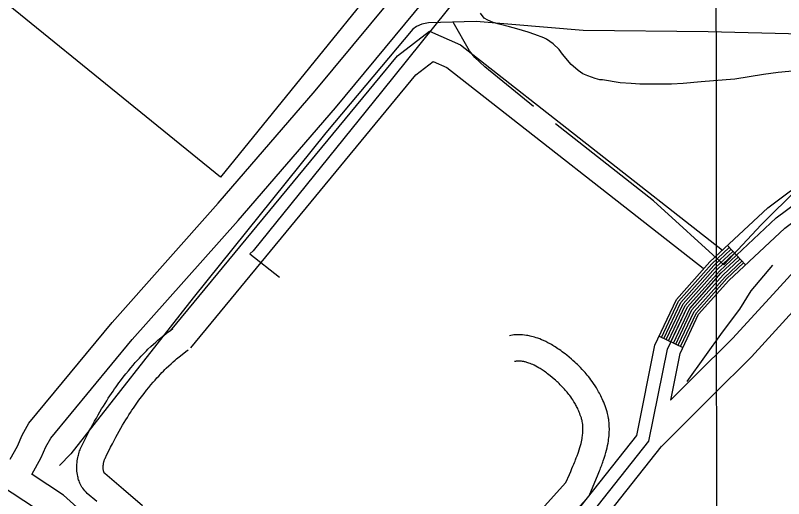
# Model space of a CAD drawing. Extents: x 3297753 to 3335611, y 652252 to 677623.
# Drawn here: x 3311584 to 3312458, y 665417 to 665967 of the extents above; entities that cross this region are included whole.
import ezdxf

# ---------------------------------------------------------------- set-up
doc = ezdxf.new("R2010")
doc.units = 0
for name, color, linetype in [('V-GRID-MAJR', 7, 'Continuous'), ('V-ROAD-CNTR', 7, 'Continuous'), ('V-SITE-VEGE', 7, 'Continuous'), ('V-TOPO-SHOR', 7, 'Continuous'), ('V-UTIL-LINE', 7, 'Continuous')]:
    doc.layers.add(name, color=color, linetype=linetype)

msp = doc.modelspace()

# ---------------------------------------------------------------- linework, layer by layer
at = {"layer": 'V-GRID-MAJR'}
msp.add_spline([(3312388.66, 657641.31), (3312386.02, 660668.95), (3312380.73, 666730.37), (3312375.44, 672791.81), (3312372.79, 675825.6)], degree=3, dxfattribs=at)
at = {"layer": 'V-ROAD-CNTR'}
for p, q in [((3312393.97, 665705.08), (3312414.46, 665683.17)), ((3312316.23, 665601.97), (3312343.35, 665589.15))]:
    msp.add_line(p, q, dxfattribs=at)
for points in [[(3311578.05, 665462.11), (3311586.29, 665477.06), (3311591.63, 665489.58), (3311599.37, 665503.23), (3311694.01, 665617.73), (3311814.85, 665753.5), (3311925.23, 665881.25), (3312072.09, 666058.49), (3312124.01, 666118.22), (3312127.83, 666124.38), (3312128.56, 666128.78), (3312130.09, 666140.12), (3312127.77, 666154.71), (3312126.66, 666156.86), (3312070.61, 666206.02), (3311901.81, 666341.33), (3311824.08, 666409.22), (3311811.61, 666421.3), (3311800.76, 666433.16), (3311776.76, 666461.02)], [(3311602.73, 665444.73), (3311613.3, 665463.9), (3311618.56, 665476.25), (3311624.17, 665486.14), (3311716.79, 665598.19), (3311837.41, 665733.72), (3311948.13, 665861.87), (3312094.97, 666039.08), (3312148.22, 666100.35), (3312156.46, 666113.59), (3312158.24, 666124.33), (3312160.4, 666140.48), (3312156.64, 666164.22), (3312150.68, 666175.69), (3312089.89, 666229.02), (3311921.06, 666364.34), (3311844.4, 666431.3), (3311837.41, 666438.07)], [(3311760.33, 665608.06), (3312018.53, 665921.01), (3312055.05, 665949.1), (3312090.46, 665933.48), (3312388.59, 665700.05)], [(3311783.47, 665588.97), (3312039.51, 665899.3), (3312059.23, 665914.47), (3312074.92, 665907.55), (3312366.41, 665679.31)], [(3311955.46, 665065.28), (3312290.78, 665489.11), (3312311.51, 665592), (3312335.94, 665643.68), (3312374.1, 665686.5), (3312439.96, 665748.07), (3312491, 665786.33), (3312515.38, 665800.68), (3312538.92, 665811.47), (3312564.99, 665815.11), (3312870.77, 665811.21), (3312902.22, 665785.04), (3312919.86, 665754.55), (3312934.55, 665717.62), (3312945.06, 665681.7), (3312949.25, 665644.01), (3312945.46, 665601.08), (3312940.6, 665563.59), (3312927.81, 665534.09)], [(3312329.5, 665529.4), (3312340.2, 665582.49), (3312361.22, 665626.95), (3312395.59, 665665.52), (3312459.25, 665725.04), (3312507.66, 665761.32), (3312529.28, 665774.05), (3312547.42, 665782.36), (3312566.88, 665785.08), (3312859.76, 665781.35), (3312878.93, 665765.39), (3312892.8, 665741.42), (3312906.15, 665707.84), (3312915.53, 665675.79), (3312919.11, 665643.67), (3312915.63, 665604.32), (3312911.4, 665571.64), (3312902.73, 665551.67)], [(3311957.89, 665044.18), (3312304.77, 665482.63), (3312325.86, 665587.25), (3312348.58, 665635.31), (3312384.85, 665676.01), (3312449.61, 665736.55), (3312499.33, 665773.83)], [(3312318.94, 665600.69), (3312338.47, 665642), (3312376.25, 665684.41), (3312396.02, 665702.89)], [(3312321.65, 665599.41), (3312341, 665640.33), (3312378.4, 665682.31), (3312398.07, 665700.7)], [(3312324.36, 665598.13), (3312343.52, 665638.66), (3312380.55, 665680.21), (3312400.12, 665698.51)], [(3312327.08, 665596.84), (3312346.05, 665636.98), (3312382.7, 665678.11), (3312402.17, 665696.31)], [(3312329.34, 665529.34), (3312355.73, 665555.72), (3312399.92, 665599.52), (3312450.19, 665654.48), (3312493.02, 665701.28)], [(3312329.79, 665595.56), (3312348.58, 665635.31), (3312384.85, 665676.01), (3312404.22, 665694.12)], [(3312332.5, 665594.28), (3312351.11, 665633.64), (3312386.99, 665673.92), (3312406.27, 665691.93)], [(3312335.21, 665593), (3312353.63, 665631.97), (3312389.14, 665671.82), (3312408.31, 665689.74)], [(3312337.92, 665591.72), (3312356.16, 665630.29), (3312391.29, 665669.72), (3312410.36, 665687.55)], [(3312340.64, 665590.43), (3312358.69, 665628.62), (3312393.44, 665667.62), (3312412.41, 665685.36)], [(3312318.2, 665475.77), (3312376.89, 665534.46), (3312421.56, 665578.73), (3312472.33, 665634.23)], [(3311715.34, 665566.18), (3311717.91, 665569.19), (3311720.42, 665572.05), (3311722.81, 665574.71), (3311725.09, 665577.18), (3311727.25, 665579.47), (3311729.3, 665581.59), (3311731.24, 665583.57), (3311733.09, 665585.4), (3311734.86, 665587.13), (3311738.16, 665590.26), (3311741.12, 665592.99), (3311743.75, 665595.33), (3311746.08, 665597.36), (3311748.14, 665599.11), (3311750, 665600.64), (3311753.19, 665603.22), (3311755.66, 665605.15), (3311757.55, 665606.59), (3311760.36, 665608.69), (3311763.14, 665610.69)], [(3312259.5, 665490.59), (3312259.59, 665492.14), (3312259.66, 665493.75), (3312259.69, 665495.25), (3312259.7, 665496.73), (3312259.65, 665499.33), (3312259.52, 665501.68), (3312259.35, 665503.74), (3312259.16, 665505.54), (3312258.95, 665507.12), (3312258.73, 665508.57), (3312258.3, 665510.91), (3312257.91, 665512.73), (3312257.57, 665514.15), (3312257.03, 665516.15), (3312256.43, 665518.14), (3312255.65, 665520.48), (3312254.87, 665522.69), (3312254.07, 665524.8), (3312253.27, 665526.83), (3312252.45, 665528.78), (3312251.63, 665530.64), (3312250.8, 665532.43), (3312249.97, 665534.15), (3312249.14, 665535.8), (3312248.31, 665537.38), (3312247.49, 665538.91), (3312246.63, 665540.42), (3312245.01, 665543.16), (3312243.39, 665545.74), (3312241.81, 665548.12), (3312240.27, 665550.33), (3312238.78, 665552.37), (3312237.35, 665554.26), (3312235.96, 665556.01), (3312234.63, 665557.64), (3312233.36, 665559.15), (3312232.14, 665560.55), (3312230.95, 665561.89), (3312228.75, 665564.27), (3312226.73, 665566.36), (3312224.93, 665568.17), (3312223.31, 665569.75), (3312221.88, 665571.11), (3312220.57, 665572.32), (3312218.33, 665574.35), (3312216.55, 665575.9), (3312213.89, 665578.17), (3312211.15, 665580.43), (3312209.39, 665581.82), (3312207.68, 665583.15), (3312206, 665584.41), (3312204.36, 665585.6), (3312202.75, 665586.74), (3312201.17, 665587.81), (3312199.64, 665588.83), (3312198.14, 665589.8), (3312196.67, 665590.71), (3312195.24, 665591.58), (3312193.84, 665592.4), (3312192.44, 665593.19), (3312189.82, 665594.61), (3312187.29, 665595.88), (3312184.89, 665597.01), (3312182.61, 665598), (3312180.45, 665598.88), (3312178.41, 665599.64), (3312176.48, 665600.31), (3312174.66, 665600.89), (3312172.93, 665601.38), (3312171.31, 665601.81), (3312169.76, 665602.18), (3312168.31, 665602.49), (3312166.96, 665602.75), (3312165.59, 665602.99), (3312163.24, 665603.32), (3312161.09, 665603.53), (3312159.2, 665603.65), (3312157.53, 665603.71), (3312156.07, 665603.71), (3312154.7, 665603.68), (3312152.56, 665603.56), (3312150.86, 665603.4), (3312149.5, 665603.23), (3312147.65, 665602.93), (3312146.04, 665602.61)], [(3311738.15, 665546.7), (3311740.59, 665549.55), (3311742.85, 665552.12), (3311744.99, 665554.51), (3311747.02, 665556.71), (3311748.95, 665558.76), (3311750.78, 665560.65), (3311752.51, 665562.41), (3311754.15, 665564.03), (3311755.67, 665565.52), (3311758.64, 665568.35), (3311761.25, 665570.75), (3311763.57, 665572.81), (3311765.62, 665574.59), (3311767.42, 665576.12), (3311769, 665577.43), (3311771.86, 665579.74), (3311774, 665581.41), (3311775.6, 665582.64), (3311778.08, 665584.48), (3311780.66, 665586.34)], [(3312229.55, 665492.39), (3312229.63, 665493.66), (3312229.67, 665494.7), (3312229.69, 665495.67), (3312229.7, 665496.51), (3312229.66, 665498.24), (3312229.59, 665499.67), (3312229.49, 665500.9), (3312229.37, 665501.97), (3312229.25, 665502.88), (3312229.14, 665503.61), (3312228.87, 665505.07), (3312228.66, 665506.07), (3312228.49, 665506.76), (3312228.18, 665507.91), (3312227.84, 665509.05), (3312227.28, 665510.74), (3312226.69, 665512.39), (3312226.1, 665513.97), (3312225.5, 665515.48), (3312224.89, 665516.92), (3312224.28, 665518.3), (3312223.67, 665519.62), (3312223.06, 665520.88), (3312222.45, 665522.1), (3312221.84, 665523.27), (3312221.23, 665524.39), (3312220.65, 665525.42), (3312219.39, 665527.54), (3312218.19, 665529.46), (3312217.01, 665531.24), (3312215.85, 665532.89), (3312214.73, 665534.44), (3312213.63, 665535.88), (3312212.57, 665537.22), (3312211.55, 665538.47), (3312210.56, 665539.64), (3312209.61, 665540.74), (3312208.72, 665541.73), (3312206.92, 665543.69), (3312205.3, 665545.37), (3312203.84, 665546.83), (3312202.53, 665548.11), (3312201.35, 665549.23), (3312200.31, 665550.19), (3312198.38, 665551.94), (3312196.94, 665553.2), (3312194.64, 665555.16), (3312192.27, 665557.1), (3312190.87, 665558.22), (3312189.51, 665559.28), (3312188.17, 665560.27), (3312186.88, 665561.22), (3312185.62, 665562.1), (3312184.4, 665562.94), (3312183.22, 665563.72), (3312182.08, 665564.46), (3312180.97, 665565.15), (3312179.9, 665565.8), (3312178.87, 665566.4), (3312177.91, 665566.94), (3312175.94, 665568.01), (3312174.16, 665568.9), (3312172.5, 665569.68), (3312170.98, 665570.35), (3312169.57, 665570.92), (3312168.26, 665571.41), (3312167.06, 665571.82), (3312165.95, 665572.17), (3312164.93, 665572.47), (3312163.99, 665572.72), (3312163.13, 665572.92), (3312162.33, 665573.09), (3312161.59, 665573.24), (3312160.99, 665573.34), (3312159.68, 665573.52), (3312158.63, 665573.63), (3312157.75, 665573.68), (3312156.99, 665573.71), (3312156.35, 665573.71), (3312155.89, 665573.7), (3312154.83, 665573.64), (3312154.16, 665573.58), (3312153.74, 665573.52), (3312152.96, 665573.4), (3312151.95, 665573.2)], [(3311676.86, 665413.85), (3311665.85, 665423.26), (3311664.47, 665424.53), (3311663.06, 665426.01), (3311661.81, 665427.51), (3311660.71, 665429), (3311659.73, 665430.48), (3311658.88, 665431.94), (3311658.13, 665433.37), (3311657.48, 665434.76), (3311656.91, 665436.11), (3311656.42, 665437.43), (3311655.99, 665438.71), (3311655.61, 665439.95), (3311655.29, 665441.15), (3311655, 665442.4), (3311654.58, 665444.53), (3311654.27, 665446.64), (3311654.07, 665448.59), (3311653.96, 665450.41), (3311653.9, 665452.11), (3311653.9, 665453.69), (3311653.95, 665455.17), (3311654.02, 665456.54), (3311654.13, 665457.9), (3311654.39, 665460.18), (3311654.7, 665462.24), (3311655.03, 665464.03), (3311655.37, 665465.57), (3311655.7, 665466.89), (3311656.03, 665468.13), (3311656.62, 665470.04), (3311657.13, 665471.53), (3311657.56, 665472.7), (3311658.21, 665474.28), (3311658.9, 665475.78), (3311661.17, 665480.48), (3311663.38, 665484.95), (3311665.56, 665489.28), (3311667.73, 665493.47), (3311669.86, 665497.53), (3311671.98, 665501.47), (3311674.06, 665505.27), (3311676.13, 665508.96), (3311678.16, 665512.51), (3311680.16, 665515.95), (3311682.14, 665519.28), (3311684.09, 665522.49), (3311686.01, 665525.59), (3311687.89, 665528.58), (3311689.75, 665531.47), (3311691.57, 665534.25), (3311693.37, 665536.94), (3311695.13, 665539.54), (3311696.86, 665542.04), (3311698.55, 665544.45), (3311700.22, 665546.78), (3311701.85, 665549.02), (3311703.47, 665551.2), (3311706.6, 665555.34), (3311709.62, 665559.2), (3311712.51, 665562.78), (3311715.21, 665566.02)], [(3311728.73, 665409.18), (3311707.11, 665427.5), (3311696.33, 665436.68), (3311685.75, 665445.72), (3311685.52, 665445.93), (3311685.47, 665445.98), (3311685.4, 665446.06), (3311685.32, 665446.17), (3311685.23, 665446.31), (3311685.13, 665446.48), (3311685.02, 665446.69), (3311684.9, 665446.93), (3311684.79, 665447.2), (3311684.68, 665447.49), (3311684.58, 665447.8), (3311684.48, 665448.13), (3311684.39, 665448.47), (3311684.33, 665448.73), (3311684.16, 665449.58), (3311684.05, 665450.33), (3311683.97, 665451.09), (3311683.93, 665451.84), (3311683.9, 665452.55), (3311683.9, 665453.25), (3311683.92, 665453.91), (3311683.96, 665454.54), (3311684, 665455.05), (3311684.13, 665456.26), (3311684.28, 665457.23), (3311684.44, 665458.06), (3311684.59, 665458.77), (3311684.74, 665459.39), (3311684.86, 665459.82), (3311685.15, 665460.78), (3311685.36, 665461.38), (3311685.5, 665461.74), (3311685.76, 665462.38), (3311686.05, 665463.03), (3311688.12, 665467.3), (3311690.22, 665471.54), (3311692.29, 665475.65), (3311694.33, 665479.61), (3311696.35, 665483.45), (3311698.34, 665487.15), (3311700.31, 665490.73), (3311702.24, 665494.19), (3311704.14, 665497.52), (3311706.02, 665500.73), (3311707.86, 665503.83), (3311709.67, 665506.82), (3311711.45, 665509.69), (3311713.2, 665512.47), (3311714.92, 665515.14), (3311716.6, 665517.71), (3311718.26, 665520.19), (3311719.88, 665522.58), (3311721.46, 665524.88), (3311723.02, 665527.09), (3311724.55, 665529.22), (3311726.04, 665531.27), (3311727.48, 665533.22), (3311730.37, 665537.03), (3311733.11, 665540.53), (3311735.73, 665543.78), (3311738.29, 665546.86)], [(3312210.24, 665435.79), (3312214.21, 665444.67), (3312215.8, 665448.31), (3312217.14, 665451.44), (3312218.26, 665454.12), (3312219.21, 665456.41), (3312220, 665458.36), (3312220.67, 665460.03), (3312221.24, 665461.45), (3312221.71, 665462.67), (3312222.12, 665463.7), (3312222.45, 665464.58), (3312223.03, 665466.09), (3312223.43, 665467.17), (3312223.72, 665467.94), (3312224.13, 665469.08), (3312224.5, 665470.1), (3312225.43, 665472.82), (3312226.21, 665475.31), (3312226.88, 665477.64), (3312227.46, 665479.81), (3312227.94, 665481.84), (3312228.34, 665483.73), (3312228.67, 665485.48), (3312228.94, 665487.1), (3312229.16, 665488.62), (3312229.33, 665490.02), (3312229.46, 665491.32), (3312229.57, 665492.68)], [(3312236.83, 665420.48), (3312246.97, 665445.03), (3312247.82, 665447.12), (3312248.54, 665448.91), (3312249.14, 665450.44), (3312249.66, 665451.75), (3312250.1, 665452.88), (3312250.47, 665453.86), (3312251.1, 665455.5), (3312251.55, 665456.71), (3312251.88, 665457.6), (3312252.35, 665458.89), (3312252.82, 665460.2), (3312253.93, 665463.47), (3312254.93, 665466.64), (3312255.81, 665469.66), (3312256.56, 665472.52), (3312257.2, 665475.23), (3312257.75, 665477.79), (3312258.21, 665480.21), (3312258.59, 665482.51), (3312258.9, 665484.67), (3312259.15, 665486.71), (3312259.34, 665488.63), (3312259.48, 665490.29)], [(3311978.93, 665046.6), (3312318.77, 665476.14), (3312318.97, 665477.15)], [(3311955.46, 665065.28), (3311915.58, 665097), (3311892.76, 665117.43), (3311872.28, 665144.12), (3311847.09, 665183.91), (3311827.58, 665211.82), (3311806.49, 665246.91), (3311784.42, 665271.68), (3311763.66, 665299.26), (3311732.85, 665335.03), (3311703.35, 665362.86), (3311672.36, 665390.79), (3311638.61, 665421.12), (3311602.96, 665444.58)], [(3311989.64, 665190.54), (3312210.24, 665435.79)], [(3312471.54, 664615.67), (3312168.62, 664858.92), (3311978.29, 665008.78), (3311896.23, 665074.06), (3311870.66, 665096.94), (3311847.65, 665126.93), (3311822.1, 665167.29), (3311802.4, 665195.48), (3311782.22, 665229.05), (3311761.19, 665252.65), (3311740.29, 665280.43), (3311711.13, 665314.27), (3311683.01, 665340.8), (3311652.3, 665368.49), (3311620.23, 665397.3), (3311566.99, 665432.33)], [(3312012.22, 665170.79), (3312236.83, 665420.48)]]:
    msp.add_lwpolyline(points, dxfattribs=at)
at = {"layer": 'V-SITE-VEGE'}
msp.add_lwpolyline([(3312492.34, 665905.58), (3312451.7, 665901.8), (3312435.14, 665899.57), (3312402.43, 665894.32), (3312378.36, 665892.37), (3312364.15, 665891.37), (3312343.64, 665889.46), (3312330.21, 665888.87), (3312310.86, 665888.57), (3312294.26, 665888.71), (3312284.37, 665889.35), (3312272.11, 665890.34), (3312251.91, 665893.59), (3312248.75, 665893.54), (3312243.59, 665895.04), (3312235.25, 665898.07), (3312229.69, 665900.36), (3312224.09, 665904.22), (3312221.29, 665906.94), (3312216.09, 665911.21), (3312206.42, 665922.91), (3312202.79, 665928), (3312195.97, 665934.6), (3312188.38, 665940.02), (3312185.2, 665941.55), (3312174.87, 665945.34), (3312167.32, 665947.99), (3312154.62, 665951.75), (3312146.29, 665953.99), (3312134.39, 665956.97), (3312127.64, 665958.84), (3312121.28, 665961.51), (3312117.29, 665963.82), (3312113.26, 665969.29)], dxfattribs=at)
at = {"layer": 'V-TOPO-SHOR'}
for points in [[(3312099.69, 666131.26), (3311817.37, 665782.92), (3311464.85, 666069.3), (3311746.45, 666420.38), (3312099.69, 666131.26)], [(3313434.77, 665517.05), (3313340.92, 665681.77), (3313238.75, 665851.16), (3313202.9, 665905.53), (3313193.86, 665912.95), (3313185.57, 665916.25), (3313173.85, 665919.51), (3313162.82, 665922.08), (3312948.38, 665936.63), (3312755.37, 665941.21), (3312569.95, 665943.17), (3312372.13, 665948.36), (3312229.98, 665949.61), (3312108.29, 665960.09), (3312054.07, 665958.57), (3312046.54, 665957.08), (3312040.41, 665954.24), (3312036.33, 665951.43), (3311937.22, 665833.18), (3311786.31, 665645.48), (3311646.91, 665468.24), (3311634.07, 665455)], [(3312173.59, 665863.19), (3312117.97, 665908.33), (3312106.82, 665919.15), (3312100.52, 665926.6), (3312082.2, 665959.36)], [(3312389.9, 665683.19), (3312309.81, 665756.11), (3312198.61, 665843.66)], [(3312748.37, 665831.92), (3312733.6, 665821.89), (3312693.71, 665820.3), (3312597.04, 665817.51), (3312563.31, 665816.02), (3312543.55, 665813.44), (3312531.61, 665809.37), (3312511.66, 665798.35), (3312474.76, 665770.84), (3312432.25, 665728.65), (3312389.9, 665683.19)], [(3312348.34, 665550.55), (3312388.36, 665606.67), (3312408.08, 665632.93), (3312421.07, 665653.58), (3312445.61, 665682.84)]]:
    msp.add_lwpolyline(points, dxfattribs=at)
at = {"layer": 'V-UTIL-LINE'}
msp.add_lwpolyline([(3312121.82, 666332.29), (3312194.38, 666276.37), (3312194.38, 666276.37), (3312269.75, 666215.06), (3312000.58, 665880.1), (3311854.52, 665699.13), (3311850.77, 665695.81), (3311884.31, 665669.16), (3311884.31, 665669.16)], dxfattribs=at)

doc.saveas('drawing.dxf')
